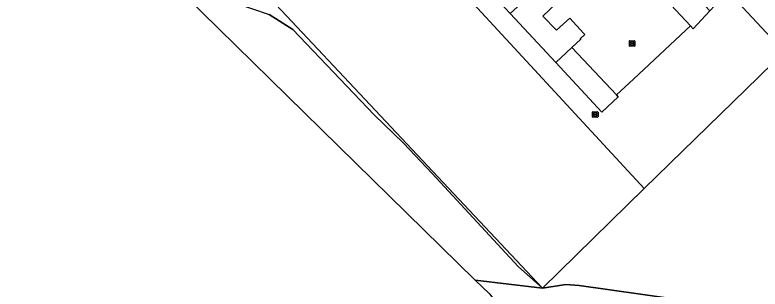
# Model space of a CAD drawing. Extents: x 163426 to 164192, y 380329 to 381641.
# Drawn here: x 163719.5 to 163853.8, y 380403.3 to 380452.6 of the extents above; entities that cross this region are included whole.
import ezdxf

# ---------------------------------------------------------------- set-up
doc = ezdxf.new("R2010")
doc.units = 0
for name, color, linetype in [('IMGEO_Brandkraan', 7, 'Continuous'), ('IMGEO_Erf', 7, 'Continuous'), ('IMGEO_Gemengd_bos', 7, 'Continuous'), ('IMGEO_Grasland_overig', 7, 'Continuous'), ('IMGEO_Kolk', 7, 'Continuous'), ('IMGEO_Pand', 7, 'Continuous'), ('IMGEO_Rijbaan_lokaal_open', 7, 'Continuous')]:
    doc.layers.add(name, color=color, linetype=linetype)

msp = doc.modelspace()

# ---------------------------------------------------------------- linework, layer by layer
at = {"layer": 'IMGEO_Brandkraan'}
for p, q in [((163823.61, 380434.26), (163823.61, 380435.11)), ((163823.68, 380435.19), (163824.53, 380435.19)), ((163824.53, 380434.19), (163823.68, 380434.19)), ((163823.86, 380434.68), (163823.86, 380434.69)), ((163824.3, 380434.64), (163823.9, 380434.64)), ((163823.91, 380434.73), (163824.31, 380434.73)), ((163824.09, 380434.97), (163824.12, 380434.97)), ((163824.12, 380434.41), (163824.09, 380434.41)), ((163824.35, 380434.69), (163824.35, 380434.68)), ((163824.61, 380435.11), (163824.61, 380434.26))]:
    msp.add_line(p, q, dxfattribs=at)
for points in [[(163823.61, 380434.26), (163823.61, 380435.11)], [(163823.68, 380435.19), (163824.53, 380435.19)], [(163824.53, 380434.19), (163823.68, 380434.19)], [(163824.61, 380435.11), (163824.61, 380434.26)]]:
    msp.add_lwpolyline(points, dxfattribs=at)
for centre, radius, start, end in [((163823.68, 380435.11), 0.0765, 91.552, 178.448), ((163823.68, 380435.11), 0.0765, 91.552, 178.448), ((163823.68, 380434.26), 0.0765, 181.552, 268.448), ((163823.68, 380434.26), 0.0765, 181.552, 268.448), ((163823.91, 380434.69), 0.0403, 85.8775, 175.7526), ((163823.9, 380434.68), 0.0366, 178.938, 274.7102), ((163824.31, 380434.69), 0.043, 264.8664, 352.4533), ((163824.31, 380434.69), 0.0386, 1.7309, 96.639), ((163824.53, 380435.11), 0.0765, 1.552, 88.448), ((163824.53, 380435.11), 0.0765, 1.552, 88.448), ((163824.53, 380434.26), 0.0765, 271.552, 358.448), ((163824.53, 380434.26), 0.0765, 271.552, 358.448)]:
    msp.add_arc(centre, radius, start, end, dxfattribs=at)
for centre, major_axis, ratio, start_param, end_param in [((163824.09, 380434.69), (-0.387, 0.002), 0.722429, 4.712389, 7.853982), ((163824.12, 380434.69), (-0.39, 0.002), 0.717154, 1.570796, 4.712389)]:
    msp.add_ellipse(centre, major_axis=major_axis, ratio=ratio, start_param=start_param, end_param=end_param, dxfattribs=at)
at = {"layer": 'IMGEO_Erf'}
for points in [[(163817.1, 380454.71), (163814.64, 380452.41), (163817.12, 380449.87), (163819.56, 380452.01), (163822.01, 380449.36), (163822.24, 380449.11), (163821.42, 380448.32), (163821.49, 380448.25), (163819.91, 380446.76), (163819.95, 380446.71), (163827.97, 380438.22), (163830.98, 380441.03), (163840.42, 380449.86), (163841.29, 380450.67), (163833.32, 380459.16)], [(163848.17, 380456.73), (163857.46, 380446.73)]]:
    msp.add_lwpolyline(points, dxfattribs=at)
at = {"layer": 'IMGEO_Gemengd_bos'}
for points in [[(163716.41, 380550.9), (163721.18, 380536.14), (163725.55, 380520.72), (163727.23, 380513.48), (163730.65, 380500), (163731.46, 380497.14), (163732.89, 380493.68), (163733.15, 380492.65), (163735.84, 380487.39), (163736.45, 380486.57), (163814.58, 380403.45), (163832.93, 380421.35), (163761.11, 380499.03), (163754.89, 380505.65), (163743.03, 380518.57), (163752.08, 380526.32), (163761.76, 380534.59), (163764.4, 380542.39), (163765.42, 380554.31), (163654.53, 380668.74)], [(163927.25, 380398.95), (163929.56, 380401.81), (163929.93, 380402.42), (163926.73, 380405.52), (163925.97, 380406.27), (163925.16, 380404.27), (163873.61, 380456.19), (163872.82, 380456.99), (163871.18, 380458.65), (163866.99, 380454.56), (163853.59, 380441.49), (163832.93, 380421.35), (163814.58, 380403.45), (163818.82, 380404.1), (163821.23, 380403.88), (163838.19, 380401.52), (163851.03, 380398.84), (163855.86, 380398.55), (163860.07, 380398.96), (163874.46, 380401.44)]]:
    msp.add_lwpolyline(points, dxfattribs=at)
at = {"layer": 'IMGEO_Grasland_overig'}
for points in [[(163857.46, 380446.73), (163848.17, 380456.73), (163846.54, 380455.25), (163844.78, 380453.36), (163841.79, 380450.14), (163841.29, 380450.67), (163840.42, 380449.86), (163830.98, 380441.03), (163827.97, 380438.22), (163828.27, 380437.9), (163825.32, 380435.14), (163817.02, 380444.04), (163808.8, 380452.85), (163800.67, 380461.57), (163792.57, 380470.24), (163784.23, 380479.19), (163776.31, 380487.68), (163770.5, 380493.91), (163763.59, 380501.31), (163761.11, 380499.03), (163832.93, 380421.35), (163853.59, 380441.49), (163866.99, 380454.56)], [(163746.99, 380459.25), (163802.48, 380404.89), (163814.58, 380403.45), (163810.24, 380407.34), (163794.72, 380424.08), (163789.55, 380429.51), (163784.28, 380434.61), (163769.62, 380449.99), (163765.33, 380452.7)], [(163874.46, 380401.44), (163860.07, 380398.96), (163855.86, 380398.55), (163851.03, 380398.84), (163838.19, 380401.52), (163821.23, 380403.88), (163818.82, 380404.1), (163814.58, 380403.45), (163802.48, 380404.89), (163805.05, 380402.37), (163808.22, 380398.22)]]:
    msp.add_lwpolyline(points, dxfattribs=at)
msp.add_lwpolyline([(163736.45, 380486.57), (163739.86, 380481.7), (163747.6, 380472.19), (163749.32, 380468.45), (163752.62, 380462.75), (163754.38, 380458.53), (163758.97, 380454.83), (163765.33, 380452.7), (163769.62, 380449.99), (163784.28, 380434.61), (163789.55, 380429.51), (163794.72, 380424.08), (163810.24, 380407.34), (163814.58, 380403.45)], close=True, dxfattribs=at)
at = {"layer": 'IMGEO_Kolk'}
for p, q in [((163830.26, 380447.04), (163830.26, 380447.89)), ((163830.33, 380447.97), (163831.18, 380447.97)), ((163830.51, 380447.46), (163830.51, 380447.47)), ((163830.95, 380447.42), (163830.55, 380447.42)), ((163830.56, 380447.51), (163830.95, 380447.51)), ((163830.74, 380447.75), (163830.77, 380447.75)), ((163831, 380447.47), (163831, 380447.46)), ((163831.26, 380447.89), (163831.26, 380447.04)), ((163831.18, 380446.97), (163830.33, 380446.97)), ((163830.77, 380447.19), (163830.74, 380447.19))]:
    msp.add_line(p, q, dxfattribs=at)
for points in [[(163830.26, 380447.04), (163830.26, 380447.89)], [(163830.33, 380447.97), (163831.18, 380447.97)], [(163831.26, 380447.89), (163831.26, 380447.04)], [(163831.18, 380446.97), (163830.33, 380446.97)]]:
    msp.add_lwpolyline(points, dxfattribs=at)
for centre, radius, start, end in [((163830.33, 380447.89), 0.0765, 91.552, 178.448), ((163830.33, 380447.89), 0.0765, 91.552, 178.448), ((163830.55, 380447.47), 0.0403, 85.8775, 175.7526), ((163830.55, 380447.46), 0.0366, 178.938, 274.7102), ((163830.96, 380447.47), 0.0386, 1.7309, 96.639), ((163830.96, 380447.47), 0.043, 264.8664, 352.4533), ((163831.18, 380447.89), 0.0765, 1.552, 88.448), ((163831.18, 380447.89), 0.0765, 1.552, 88.448), ((163830.33, 380447.04), 0.0765, 181.552, 268.448), ((163830.33, 380447.04), 0.0765, 181.552, 268.448), ((163831.18, 380447.04), 0.0765, 271.552, 358.448), ((163831.18, 380447.04), 0.0765, 271.552, 358.448)]:
    msp.add_arc(centre, radius, start, end, dxfattribs=at)
for centre, major_axis, ratio, start_param, end_param in [((163830.74, 380447.47), (-0.387, 0.002), 0.722429, 4.712389, 7.853982), ((163830.77, 380447.47), (-0.39, 0.002), 0.717154, 1.570796, 4.712389)]:
    msp.add_ellipse(centre, major_axis=major_axis, ratio=ratio, start_param=start_param, end_param=end_param, dxfattribs=at)
at = {"layer": 'IMGEO_Pand'}
for points in [[(163822.24, 380449.11), (163822.01, 380449.36), (163819.56, 380452.01), (163817.12, 380449.87), (163814.64, 380452.41), (163817.1, 380454.71), (163816.79, 380455.04), (163820.14, 380458.18), (163817.59, 380460.91), (163808.8, 380452.85), (163817.02, 380444.04), (163819.91, 380446.76), (163821.49, 380448.25), (163821.42, 380448.32)], [(163819.91, 380446.76), (163817.02, 380444.04), (163825.32, 380435.14), (163828.27, 380437.9), (163827.97, 380438.22), (163819.95, 380446.71)]]:
    msp.add_lwpolyline(points, close=True, dxfattribs=at)
at = {"layer": 'IMGEO_Rijbaan_lokaal_open'}
msp.add_lwpolyline([(163811.07, 380489.48), (163805.34, 380495.65), (163794.07, 380507.7), (163790.84, 380504.69), (163792.56, 380502.85), (163800.45, 380494.28), (163816.86, 380476.65), (163827.55, 380465.12), (163827.65, 380465.21), (163833.32, 380459.16), (163841.29, 380450.67), (163841.79, 380450.14), (163844.78, 380453.36), (163835.96, 380462.82)], close=True, dxfattribs=at)

doc.saveas('drawing.dxf')
